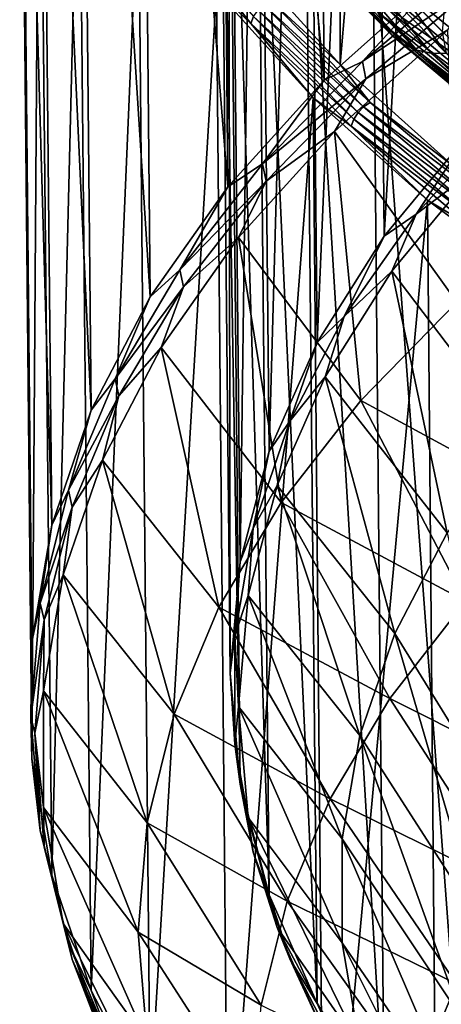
# Model space of a CAD drawing. Header units: metres. Extents: x -109 to 109, y -78 to 121.
# Tile 400 of 656: x -27.47 to -23.28, y -57.03 to -47.25. Entities that reach past the tile are written whole.
import ezdxf

# ---------------------------------------------------------------- set-up
doc = ezdxf.new("R2010")
doc.units = ezdxf.units.M
doc.layers.add('solid_508554_SW0001', color=7, linetype='CONTINUOUS')

msp = doc.modelspace()

# ---------------------------------------------------------------- linework, layer by layer
at = {"layer": 'solid_508554_SW0001'}
for points in [[(-24.284567, -47.692059, 13.394929), (-24.284563, -35.446373, 34.60508), (-23.158434, -34.438587, 36.35062)], [(-23.15844, -48.699848, 11.649385), (-24.284567, -47.692059, 13.394929), (-23.158434, -34.438587, 36.35062)], [(-24.284567, -47.692059, 13.394929), (-25.235685, -46.640144, 15.216901), (-24.284563, -35.446373, 34.60508)], [(-24.553099, -35.641582, 34.872204), (-25.514496, -36.705006, 33.0303), (-24.443541, -47.846325, 41.854801)], [(-24.553099, -35.641582, 34.872204), (-24.443541, -47.846325, 41.854801), (-23.310324, -46.832047, 43.61158)], [(-23.846941, -49.397625, 38.542034), (-23.959721, -37.466442, 31.700979), (-23.108494, -36.438923, 33.480701)], [(-22.999723, -48.374943, 40.313377), (-23.846941, -49.397625, 38.542034), (-23.108494, -36.438923, 33.480701)], [(-25.514496, -36.705006, 33.0303), (-26.292059, -37.805367, 31.124424), (-25.40064, -48.904999, 40.021122)], [(-25.514496, -36.705006, 33.0303), (-25.40064, -48.904999, 40.021122), (-24.443541, -47.846325, 41.854801)], [(-24.512671, -50.453339, 36.713486), (-24.628601, -38.527149, 29.863783), (-23.959721, -37.466442, 31.700979)], [(-23.846941, -49.397625, 38.542034), (-24.512671, -50.453339, 36.713486), (-23.959721, -37.466442, 31.700979)], [(-26.292059, -37.805367, 31.124424), (-26.880186, -38.934731, 29.168304), (-26.174732, -50.000446, 38.123753)], [(-26.292059, -37.805367, 31.124424), (-26.174732, -50.000446, 38.123753), (-25.40064, -48.904999, 40.021122)], [(-24.991844, -51.534046, 34.841648), (-25.110041, -39.612968, 27.983089), (-24.628601, -38.527149, 29.863783)], [(-24.512671, -50.453339, 36.713486), (-24.991844, -51.534046, 34.841648), (-24.628601, -38.527149, 29.863783)], [(-26.880186, -38.934731, 29.168304), (-27.274643, -40.084965, 27.176039), (-26.760235, -51.124771, 36.176361)], [(-26.880186, -38.934731, 29.168304), (-26.760235, -51.124771, 36.176361), (-26.174732, -50.000446, 38.123753)], [(-25.280813, -52.631519, 32.940769), (-25.400379, -40.715637, 26.073214), (-25.110041, -39.612968, 27.983089)], [(-24.991844, -51.534046, 34.841648), (-25.280813, -52.631519, 32.940769), (-25.110041, -39.612968, 27.983089)], [(-21.282225, -39.91885, 7.391419), (-22.538538, -47.857815, 10.040728), (-23.749224, -46.874672, 11.743577)], [(-27.274643, -40.084965, 27.176039), (-27.472584, -41.247784, 25.16198), (-27.152929, -52.269871, 34.192993)], [(-27.274643, -40.084965, 27.176039), (-27.152929, -52.269871, 34.192993), (-26.760235, -51.124771, 36.176361)], [(-25.377382, -53.737411, 31.025307), (-25.497404, -41.826759, 24.148691), (-25.400379, -40.715637, 26.073214)], [(-25.280813, -52.631519, 32.940769), (-25.377382, -53.737411, 31.025307), (-25.400379, -40.715637, 26.073214)], [(-27.472584, -41.247784, 25.16198), (-27.349985, -53.427494, 32.187927), (-27.152929, -52.269871, 34.192993)], [(-27.472584, -41.247784, 25.16198), (-27.472584, -42.414806, 23.140638), (-27.349985, -53.427494, 32.187927)], [(-25.280813, -54.843304, 29.109848), (-25.400379, -42.937881, 22.224169), (-25.497404, -41.826759, 24.148691)], [(-25.377382, -53.737411, 31.025307), (-25.280813, -54.843304, 29.109848), (-25.497404, -41.826759, 24.148691)], [(-27.472584, -42.414806, 23.140638), (-27.349985, -54.58931, 30.175604), (-27.349985, -53.427494, 32.187927)], [(-27.472584, -42.414806, 23.140638), (-27.274643, -43.577621, 21.126579), (-27.349985, -54.58931, 30.175604)], [(-24.991844, -55.940777, 27.208967), (-25.110041, -44.04055, 20.314293), (-25.400379, -42.937881, 22.224169)], [(-25.280813, -54.843304, 29.109848), (-24.991844, -55.940777, 27.208967), (-25.400379, -42.937881, 22.224169)], [(-27.274643, -43.577621, 21.126579), (-27.152929, -55.746937, 28.17054), (-27.349985, -54.58931, 30.175604)], [(-27.274643, -43.577621, 21.126579), (-26.880186, -44.727859, 19.134314), (-27.152929, -55.746937, 28.17054)], [(-24.512671, -57.021481, 25.33713), (-24.628601, -45.126369, 18.433599), (-25.110041, -44.04055, 20.314293)], [(-24.991844, -55.940777, 27.208967), (-24.512671, -57.021481, 25.33713), (-25.110041, -44.04055, 20.314293)], [(-26.880186, -44.727859, 19.134314), (-26.760237, -56.892033, 26.18717), (-27.152929, -55.746937, 28.17054)], [(-26.880186, -44.727859, 19.134314), (-26.292059, -45.857224, 17.178194), (-26.760237, -56.892033, 26.18717)], [(-23.846941, -58.077198, 23.508579), (-23.959721, -46.187077, 16.596401), (-24.628601, -45.126369, 18.433599)], [(-24.512671, -57.021481, 25.33713), (-23.846941, -58.077198, 23.508579), (-24.628601, -45.126369, 18.433599)], [(-26.292059, -45.857224, 17.178194), (-26.174732, -58.016361, 24.23978), (-26.760237, -56.892033, 26.18717)], [(-26.292059, -45.857224, 17.178194), (-25.514496, -46.957581, 15.272318), (-26.174732, -58.016361, 24.23978)], [(-25.998346, -46.226231, 16.382744), (-25.172506, -47.284454, 14.549851), (-25.514496, -46.957581, 15.272318)], [(-25.145311, -47.215252, 14.523674), (-25.172506, -47.284454, 14.549851), (-25.998346, -46.226231, 16.382744)], [(-22.999722, -59.09988, 21.73724), (-23.108494, -47.2146, 14.816682), (-23.959721, -46.187077, 16.596401)], [(-23.846941, -58.077198, 23.508579), (-22.999722, -59.09988, 21.73724), (-23.959721, -46.187077, 16.596401)], [(-24.831726, -46.293983, 14.15061), (-23.847441, -47.300678, 12.406968), (-24.741594, -46.405342, 14.260554)], [(-23.90864, -47.17292, 12.294965), (-23.847441, -47.300678, 12.406968), (-24.831726, -46.293983, 14.15061)], [(-24.741594, -46.405342, 14.260554), (-23.760883, -47.408382, 12.52324), (-24.627995, -46.494087, 14.369328)], [(-23.847441, -47.300678, 12.406968), (-23.760883, -47.408382, 12.52324), (-24.741594, -46.405342, 14.260554)], [(-23.728884, -46.424133, 15.792859), (-22.834772, -47.413136, 14.079861), (-23.225332, -47.030678, 14.647583)], [(-22.798376, -47.454884, 14.125154), (-22.834772, -47.413136, 14.079861), (-23.728884, -46.424133, 15.792859)], [(-23.691063, -46.467461, 15.835422), (-22.798376, -47.454884, 14.125154), (-23.728884, -46.424133, 15.792859)], [(-22.775448, -47.506935, 14.168555), (-22.798376, -47.454884, 14.125154), (-23.691063, -46.467461, 15.835422)], [(-23.667236, -46.520508, 15.877104), (-22.775448, -47.506935, 14.168555), (-23.691063, -46.467461, 15.835422)], [(-24.627995, -46.494087, 14.369328), (-23.651787, -47.492519, 12.63999), (-24.494633, -46.55732, 14.473384)], [(-23.760883, -47.408382, 12.52324), (-23.651787, -47.492519, 12.63999), (-24.627995, -46.494087, 14.369328)], [(-24.494633, -46.55732, 14.473384), (-23.52371, -47.550346, 12.75341), (-24.345858, -46.592983, 14.569328)], [(-23.651787, -47.492519, 12.63999), (-23.52371, -47.550346, 12.75341), (-24.494633, -46.55732, 14.473384)], [(-23.667236, -46.520508, 15.877104), (-23.108494, -47.2146, 14.816682), (-22.775448, -47.506935, 14.168555)], [(-23.273935, -46.553146, 14.729465), (-23.299372, -46.57119, 14.726604), (-22.322262, -47.54018, 13.048262)], [(-24.977839, -47.056248, 14.516696), (-25.235685, -46.640144, 15.216901), (-24.284567, -47.692059, 13.394929)], [(-24.345858, -46.592983, 14.569328), (-23.380833, -47.579979, 12.859803), (-24.18652, -46.599915, 14.654035)], [(-23.52371, -47.550346, 12.75341), (-23.380833, -47.579979, 12.859803), (-24.345858, -46.592983, 14.569328)], [(-24.18652, -46.599915, 14.654035), (-23.22781, -47.580448, 12.955697), (-23.77236, -46.85376, 14.246907)], [(-23.380833, -47.579979, 12.859803), (-23.22781, -47.580448, 12.955697), (-24.18652, -46.599915, 14.654035)], [(-22.322262, -47.54018, 13.048262), (-23.299372, -46.57119, 14.726604), (-23.20628, -46.713776, 14.489369)], [(-22.905525, -46.691242, 44.237209), (-23.310324, -46.832047, 43.61158), (-24.063084, -47.662563, 42.55484)], [(-22.905525, -46.691242, 44.237209), (-24.063084, -47.662563, 42.55484), (-22.873573, -46.864429, 44.313095)], [(-23.20628, -46.713776, 14.489369), (-23.77236, -46.85376, 14.246907), (-23.265997, -47.367004, 13.357944)], [(-24.063084, -47.662563, 42.55484), (-23.310324, -46.832047, 43.61158), (-24.443541, -47.846325, 41.854801)], [(-23.22781, -47.580448, 12.955697), (-23.265997, -47.367004, 13.357944), (-23.77236, -46.85376, 14.246907)], [(-25.514496, -46.957581, 15.272318), (-25.400642, -59.111809, 22.342411), (-26.174732, -58.016361, 24.23978)], [(-25.514496, -46.957581, 15.272318), (-24.553099, -48.021004, 13.430415), (-25.400642, -59.111809, 22.342411)], [(-25.172506, -47.284454, 14.549851), (-24.553099, -48.021004, 13.430415), (-25.514496, -46.957581, 15.272318)], [(-24.063084, -47.662563, 42.55484), (-24.029518, -47.834393, 42.633072), (-22.873573, -46.864429, 44.313095)], [(-22.873573, -46.864429, 44.313095), (-24.029518, -47.834393, 42.633072), (-23.213421, -47.346981, 43.839981)], [(-23.947863, -46.874432, 12.098121), (-23.749224, -46.874672, 11.743577), (-22.795845, -47.841095, 10.423804)], [(-23.947863, -46.874432, 12.098121), (-22.795845, -47.841095, 10.423804), (-23.94248, -47.029278, 12.190885)], [(-22.795845, -47.841095, 10.423804), (-23.749224, -46.874672, 11.743577), (-22.538538, -47.857815, 10.040728)], [(-24.977839, -47.056248, 14.516696), (-23.987762, -48.068863, 12.762794), (-25.044497, -47.097069, 14.506503)], [(-24.977839, -47.056248, 14.516696), (-24.284567, -47.692059, 13.394929), (-23.987762, -48.068863, 12.762794)], [(-23.94248, -47.029278, 12.190885), (-22.790722, -47.995728, 10.516944), (-23.90864, -47.17292, 12.294965)], [(-22.795845, -47.841095, 10.423804), (-22.790722, -47.995728, 10.516944), (-23.94248, -47.029278, 12.190885)], [(-25.101635, -47.151321, 14.508884), (-24.106653, -48.168957, 12.746288), (-25.145311, -47.215252, 14.523674)], [(-25.044497, -47.097069, 14.506503), (-24.051779, -48.112389, 12.74792), (-25.101635, -47.151321, 14.508884)], [(-24.051779, -48.112389, 12.74792), (-24.106653, -48.168957, 12.746288), (-25.101635, -47.151321, 14.508884)], [(-23.987762, -48.068863, 12.762794), (-24.051779, -48.112389, 12.74792), (-25.044497, -47.097069, 14.506503)], [(-25.145311, -47.215252, 14.523674), (-24.148596, -48.234657, 12.758012), (-25.172506, -47.284454, 14.549851)], [(-24.106653, -48.168957, 12.746288), (-24.148596, -48.234657, 12.758012), (-25.145311, -47.215252, 14.523674)], [(-23.90864, -47.17292, 12.294965), (-22.758509, -48.138004, 10.623391), (-23.847441, -47.300678, 12.406968)], [(-22.790722, -47.995728, 10.516944), (-22.758509, -48.138004, 10.623391), (-23.90864, -47.17292, 12.294965)], [(-25.172506, -47.284454, 14.549851), (-24.174715, -48.304962, 12.78228), (-24.553099, -48.021004, 13.430415)], [(-24.148596, -48.234657, 12.758012), (-24.174715, -48.304962, 12.78228), (-25.172506, -47.284454, 14.549851)], [(-23.125708, -50.053715, 43.349609), (-23.213421, -47.346981, 43.839981), (-24.341927, -48.35704, 42.090508)], [(-24.029518, -47.834393, 42.633072), (-24.341927, -48.35704, 42.090508), (-23.213421, -47.346981, 43.839981)], [(-23.847441, -47.300678, 12.406968), (-22.700254, -48.26329, 10.739673), (-23.760883, -47.408382, 12.52324)], [(-22.758509, -48.138004, 10.623391), (-22.700254, -48.26329, 10.739673), (-23.847441, -47.300678, 12.406968)], [(-23.760883, -47.408382, 12.52324), (-22.617861, -48.3675, 10.861997), (-23.651787, -47.492519, 12.63999)], [(-22.700254, -48.26329, 10.739673), (-22.617861, -48.3675, 10.861997), (-23.760883, -47.408382, 12.52324)], [(-23.651787, -47.492519, 12.63999), (-22.514013, -48.447235, 10.986374), (-23.52371, -47.550346, 12.75341)], [(-22.617861, -48.3675, 10.861997), (-22.514013, -48.447235, 10.986374), (-23.651787, -47.492519, 12.63999)], [(-23.52371, -47.550346, 12.75341), (-22.392097, -48.499893, 11.108748), (-23.380833, -47.579979, 12.859803)], [(-22.514013, -48.447235, 10.986374), (-22.392097, -48.499893, 11.108748), (-23.52371, -47.550346, 12.75341)], [(-23.380833, -47.579979, 12.859803), (-22.256092, -48.523758, 11.22513), (-23.22781, -47.580448, 12.955697)], [(-22.392097, -48.499893, 11.108748), (-22.256092, -48.523758, 11.22513), (-23.380833, -47.579979, 12.859803)], [(-24.063084, -47.662563, 42.55484), (-24.443541, -47.846325, 41.854801), (-25.056269, -48.678356, 40.795429)], [(-24.063084, -47.662563, 42.55484), (-25.056269, -48.678356, 40.795429), (-24.029518, -47.834393, 42.633072)], [(-23.987762, -48.068863, 12.762794), (-24.284567, -47.692059, 13.394929), (-23.15844, -48.699848, 11.649385)], [(-25.056269, -48.678356, 40.795429), (-25.021318, -48.848774, 40.876114), (-24.029518, -47.834393, 42.633072)], [(-24.029518, -47.834393, 42.633072), (-25.021318, -48.848774, 40.876114), (-24.341927, -48.35704, 42.090508)], [(-25.056269, -48.678356, 40.795429), (-24.443541, -47.846325, 41.854801), (-25.40064, -48.904999, 40.021122)], [(-24.553099, -48.021004, 13.430415), (-24.443541, -60.170483, 20.508734), (-25.400642, -59.111809, 22.342411)], [(-24.553099, -48.021004, 13.430415), (-23.414797, -49.039833, 11.665755), (-24.443541, -60.170483, 20.508734)], [(-24.174715, -48.304962, 12.78228), (-23.414797, -49.039833, 11.665755), (-24.553099, -48.021004, 13.430415)], [(-24.051779, -48.112389, 12.74792), (-22.894762, -49.083252, 11.066339), (-24.106653, -48.168957, 12.746288)], [(-23.987762, -48.068863, 12.762794), (-22.833826, -49.03714, 11.085688), (-24.051779, -48.112389, 12.74792)], [(-22.833826, -49.03714, 11.085688), (-22.894762, -49.083252, 11.066339), (-24.051779, -48.112389, 12.74792)], [(-23.987762, -48.068863, 12.762794), (-23.15844, -48.699848, 11.649385), (-22.833826, -49.03714, 11.085688)], [(-24.106653, -48.168957, 12.746288), (-22.946997, -49.142033, 11.06087), (-24.148596, -48.234657, 12.758012)], [(-22.894762, -49.083252, 11.066339), (-22.946997, -49.142033, 11.06087), (-24.106653, -48.168957, 12.746288)], [(-23.527842, -49.179733, 39.310776), (-22.641304, -48.199112, 41.009258), (-22.927164, -48.723911, 40.475784)], [(-23.527842, -49.179733, 39.310776), (-22.999723, -48.374943, 40.313377), (-22.641304, -48.199112, 41.009258)], [(-24.148596, -48.234657, 12.758012), (-22.986923, -49.209427, 11.069661), (-24.174715, -48.304962, 12.78228)], [(-24.174715, -48.304962, 12.78228), (-23.011786, -49.280785, 11.092103), (-23.414797, -49.039833, 11.665755)], [(-22.986923, -49.209427, 11.069661), (-23.011786, -49.280785, 11.092103), (-24.174715, -48.304962, 12.78228)], [(-22.946997, -49.142033, 11.06087), (-22.986923, -49.209427, 11.069661), (-24.148596, -48.234657, 12.758012)], [(-24.080202, -51.029938, 41.658737), (-24.341927, -48.35704, 42.090508), (-25.29505, -49.411316, 40.26445)], [(-25.021318, -48.848774, 40.876114), (-25.29505, -49.411316, 40.26445), (-24.341927, -48.35704, 42.090508)], [(-24.080202, -51.029938, 41.658737), (-23.125708, -50.053715, 43.349609), (-24.341927, -48.35704, 42.090508)], [(-23.527842, -49.179733, 39.310776), (-23.846941, -49.397625, 38.542034), (-22.999723, -48.374943, 40.313377)], [(-25.056269, -48.678356, 40.795429), (-25.40064, -48.904999, 40.021122), (-25.878294, -49.731693, 38.971001)], [(-25.056269, -48.678356, 40.795429), (-25.878294, -49.731693, 38.971001), (-25.021318, -48.848774, 40.876114)], [(-22.535368, -51.374073, 40.117176), (-23.771709, -49.74337, 38.710033), (-22.927164, -48.723911, 40.475784)], [(-23.527842, -49.179733, 39.310776), (-22.927164, -48.723911, 40.475784), (-23.771709, -49.74337, 38.710033)], [(-25.878294, -49.731693, 38.971001), (-25.40064, -48.904999, 40.021122), (-26.174732, -50.000446, 38.123753)], [(-25.878294, -49.731693, 38.971001), (-25.842196, -49.900639, 39.05423), (-25.021318, -48.848774, 40.876114)], [(-25.021318, -48.848774, 40.876114), (-25.842196, -49.900639, 39.05423), (-25.29505, -49.411316, 40.26445)], [(-23.414797, -49.039833, 11.665755), (-23.310324, -61.184757, 18.751953), (-24.443541, -60.170483, 20.508734)], [(-23.414797, -49.039833, 11.665755), (-22.10779, -50.006721, 9.991055), (-23.310324, -61.184757, 18.751953)], [(-23.011786, -49.280785, 11.092103), (-22.10779, -50.006721, 9.991055), (-23.414797, -49.039833, 11.665755)], [(-24.24486, -50.194412, 37.553299), (-23.527842, -49.179733, 39.310776), (-23.771709, -49.74337, 38.710033)], [(-24.24486, -50.194412, 37.553299), (-23.846941, -49.397625, 38.542034), (-23.527842, -49.179733, 39.310776)], [(-24.24486, -50.194412, 37.553299), (-24.512671, -50.453339, 36.713486), (-23.846941, -49.397625, 38.542034)], [(-24.870205, -52.04224, 39.90538), (-25.29505, -49.411316, 40.26445), (-26.065924, -50.502209, 38.374966)], [(-25.842196, -49.900639, 39.05423), (-26.065924, -50.502209, 38.374966), (-25.29505, -49.411316, 40.26445)], [(-24.870205, -52.04224, 39.90538), (-24.080202, -51.029938, 41.658737), (-25.29505, -49.411316, 40.26445)], [(-25.878294, -49.731693, 38.971001), (-26.174732, -50.000446, 38.123753), (-26.523544, -50.815369, 37.094013)], [(-25.878294, -49.731693, 38.971001), (-26.523544, -50.815369, 37.094013), (-25.842196, -49.900639, 39.05423)], [(-23.222141, -52.345951, 38.433834), (-24.435339, -50.795753, 36.887249), (-23.771709, -49.74337, 38.710033)], [(-24.24486, -50.194412, 37.553299), (-23.771709, -49.74337, 38.710033), (-24.435339, -50.795753, 36.887249)], [(-22.535368, -51.374073, 40.117176), (-23.222141, -52.345951, 38.433834), (-23.771709, -49.74337, 38.710033)], [(-26.523544, -50.815369, 37.094013), (-26.486546, -50.982803, 37.179863), (-25.842196, -49.900639, 39.05423)], [(-25.842196, -49.900639, 39.05423), (-26.486546, -50.982803, 37.179863), (-26.065924, -50.502209, 38.374966)], [(-26.523544, -50.815369, 37.094013), (-26.174732, -50.000446, 38.123753), (-26.760235, -51.124771, 36.176361)], [(-22.123642, -52.088757, 43.898357), (-23.125708, -50.053715, 43.349609), (-24.080202, -51.029938, 41.658737)], [(-22.10779, -50.006721, 9.991055), (-22.00915, -62.147335, 17.084723), (-23.310324, -61.184757, 18.751953)], [(-24.787193, -51.23584, 35.749493), (-24.24486, -50.194412, 37.553299), (-24.435339, -50.795753, 36.887249)], [(-24.787193, -51.23584, 35.749493), (-24.512671, -50.453339, 36.713486), (-24.24486, -50.194412, 37.553299)], [(-24.787193, -51.23584, 35.749493), (-24.991844, -51.534046, 34.841648), (-24.512671, -50.453339, 36.713486)], [(-25.49032, -53.083706, 38.101513), (-26.065924, -50.502209, 38.374966), (-26.648993, -51.621861, 36.435673)], [(-26.486546, -50.982803, 37.179863), (-26.648993, -51.621861, 36.435673), (-26.065924, -50.502209, 38.374966)], [(-25.49032, -53.083706, 38.101513), (-24.870205, -52.04224, 39.90538), (-26.065924, -50.502209, 38.374966)], [(-26.523544, -50.815369, 37.094013), (-26.760235, -51.124771, 36.176361), (-26.987612, -51.921989, 35.177296)], [(-26.523544, -50.815369, 37.094013), (-26.987612, -51.921989, 35.177296), (-26.486546, -50.982803, 37.179863)], [(-23.741596, -53.343449, 36.706116), (-24.913, -51.873047, 35.02132), (-24.435339, -50.795753, 36.887249)], [(-24.787193, -51.23584, 35.749493), (-24.435339, -50.795753, 36.887249), (-24.913, -51.873047, 35.02132)], [(-23.222141, -52.345951, 38.433834), (-23.741596, -53.343449, 36.706116), (-24.435339, -50.795753, 36.887249)], [(-26.987612, -51.921989, 35.177296), (-26.949965, -52.087879, 35.265816), (-26.486546, -50.982803, 37.179863)], [(-26.486546, -50.982803, 37.179863), (-26.949965, -52.087879, 35.265816), (-26.648993, -51.621861, 36.435673)], [(-23.036777, -53.022682, 42.280754), (-24.080202, -51.029938, 41.658737), (-24.870205, -52.04224, 39.90538)], [(-23.036777, -53.022682, 42.280754), (-22.123642, -52.088757, 43.898357), (-24.080202, -51.029938, 41.658737)], [(-26.987612, -51.921989, 35.177296), (-26.760235, -51.124771, 36.176361), (-27.152929, -52.269871, 34.192993)], [(-25.150934, -52.296513, 33.912354), (-24.787193, -51.23584, 35.749493), (-24.913, -51.873047, 35.02132)], [(-25.150934, -52.296513, 33.912354), (-24.991844, -51.534046, 34.841648), (-24.787193, -51.23584, 35.749493)], [(-25.150934, -52.296513, 33.912354), (-25.280813, -52.631519, 32.940769), (-24.991844, -51.534046, 34.841648)], [(-25.93631, -54.147217, 36.259457), (-26.648993, -51.621861, 36.435673), (-27.040052, -52.762199, 34.460552)], [(-26.949965, -52.087879, 35.265816), (-27.040052, -52.762199, 34.460552), (-26.648993, -51.621861, 36.435673)], [(-25.93631, -54.147217, 36.259457), (-25.49032, -53.083706, 38.101513), (-26.648993, -51.621861, 36.435673)], [(-26.987612, -51.921989, 35.177296), (-27.152929, -52.269871, 34.192993), (-27.267324, -53.043991, 33.233932)], [(-26.987612, -51.921989, 35.177296), (-27.267324, -53.043991, 33.233932), (-26.949965, -52.087879, 35.265816)], [(-24.089994, -54.359379, 34.946476), (-25.201059, -52.96706, 33.126438), (-24.913, -51.873047, 35.02132)], [(-25.150934, -52.296513, 33.912354), (-24.913, -51.873047, 35.02132), (-25.201059, -52.96706, 33.126438)], [(-23.741596, -53.343449, 36.706116), (-24.089994, -54.359379, 34.946476), (-24.913, -51.873047, 35.02132)], [(-23.792549, -53.991119, 40.603371), (-24.870205, -52.04224, 39.90538), (-25.49032, -53.083706, 38.101513)], [(-23.792549, -53.991119, 40.603371), (-23.036777, -53.022682, 42.280754), (-24.870205, -52.04224, 39.90538)], [(-27.267324, -53.043991, 33.233932), (-27.22929, -53.208313, 33.325165), (-26.949965, -52.087879, 35.265816)], [(-26.949965, -52.087879, 35.265816), (-27.22929, -53.208313, 33.325165), (-27.040052, -52.762199, 34.460552)], [(-27.267324, -53.043991, 33.233932), (-27.152929, -52.269871, 34.192993), (-27.349985, -53.427494, 32.187927)], [(-25.333462, -53.36879, 32.055119), (-25.150934, -52.296513, 33.912354), (-25.201059, -52.96706, 33.126438)], [(-25.333462, -53.36879, 32.055119), (-25.280813, -52.631519, 32.940769), (-25.150934, -52.296513, 33.912354)], [(-23.222141, -52.345951, 38.433834), (-22.579817, -55.22147, 37.501274), (-23.741596, -53.343449, 36.706116)], [(-25.333462, -53.36879, 32.055119), (-25.377382, -53.737411, 31.025307), (-25.280813, -52.631519, 32.940769)], [(-26.205128, -55.22551, 34.3918), (-27.040052, -52.762199, 34.460552), (-27.23629, -53.915012, 32.463818)], [(-27.22929, -53.208313, 33.325165), (-27.23629, -53.915012, 32.463818), (-27.040052, -52.762199, 34.460552)], [(-26.205128, -55.22551, 34.3918), (-25.93631, -54.147217, 36.259457), (-27.040052, -52.762199, 34.460552)], [(-25.333462, -53.36879, 32.055119), (-25.201059, -52.96706, 33.126438), (-25.297323, -54.069462, 31.217016)], [(-24.264824, -55.386425, 33.167583), (-25.297323, -54.069462, 31.217016), (-25.201059, -52.96706, 33.126438)], [(-24.089994, -54.359379, 34.946476), (-24.264824, -55.386425, 33.167583), (-25.201059, -52.96706, 33.126438)], [(-21.849171, -54.96352, 42.799778), (-23.036777, -53.022682, 42.280754), (-23.792549, -53.991119, 40.603371)], [(-27.267324, -53.043991, 33.233932), (-27.349985, -53.427494, 32.187927), (-27.360777, -54.173706, 31.277205)], [(-27.267324, -53.043991, 33.233932), (-27.360777, -54.173706, 31.277205), (-27.22929, -53.208313, 33.325165)], [(-24.385792, -54.987453, 38.877666), (-25.49032, -53.083706, 38.101513), (-25.93631, -54.147217, 36.259457)], [(-24.385792, -54.987453, 38.877666), (-23.792549, -53.991119, 40.603371), (-25.49032, -53.083706, 38.101513)], [(-27.360777, -54.173706, 31.277205), (-27.322611, -54.336456, 31.371168), (-27.22929, -53.208313, 33.325165)], [(-27.22929, -53.208313, 33.325165), (-27.322611, -54.336456, 31.371168), (-27.23629, -53.915012, 32.463818)], [(-25.333462, -54.444939, 30.191168), (-25.377382, -53.737411, 31.025307), (-25.333462, -53.36879, 32.055119)], [(-25.333462, -54.444939, 30.191168), (-25.333462, -53.36879, 32.055119), (-25.297323, -54.069462, 31.217016)], [(-23.741596, -53.343449, 36.706116), (-22.911165, -56.187687, 35.82774), (-24.089994, -54.359379, 34.946476)], [(-23.741596, -53.343449, 36.706116), (-22.579817, -55.22147, 37.501274), (-22.911165, -56.187687, 35.82774)], [(-27.360777, -54.173706, 31.277205), (-27.349985, -53.427494, 32.187927), (-27.349985, -54.58931, 30.175604)], [(-25.333462, -54.444939, 30.191168), (-25.280813, -54.843304, 29.109848), (-25.377382, -53.737411, 31.025307)], [(-27.322611, -54.336456, 31.371168), (-27.23629, -55.071999, 30.459862), (-27.23629, -53.915012, 32.463818)], [(-26.294937, -56.311218, 32.511295), (-27.23629, -53.915012, 32.463818), (-27.23629, -55.071999, 30.459862)], [(-26.294937, -56.311218, 32.511295), (-26.205128, -55.22551, 34.3918), (-27.23629, -53.915012, 32.463818)], [(-22.565981, -55.882034, 41.20887), (-23.792549, -53.991119, 40.603371), (-24.385792, -54.987453, 38.877666)], [(-22.565981, -55.882034, 41.20887), (-21.849171, -54.96352, 42.799778), (-23.792549, -53.991119, 40.603371)], [(-25.333462, -54.444939, 30.191168), (-25.297323, -54.069462, 31.217016), (-25.201059, -55.171864, 29.3076)], [(-24.264824, -56.417179, 31.382259), (-25.201059, -55.171864, 29.3076), (-25.297323, -54.069462, 31.217016)], [(-24.264824, -55.386425, 33.167583), (-24.264824, -56.417179, 31.382259), (-25.297323, -54.069462, 31.217016)], [(-27.360777, -54.173706, 31.277205), (-27.349985, -54.58931, 30.175604), (-27.267324, -55.303425, 29.320477)], [(-27.360777, -54.173706, 31.277205), (-27.267324, -55.303425, 29.320477), (-27.322611, -54.336456, 31.371168)], [(-24.812456, -56.004879, 37.115433), (-25.93631, -54.147217, 36.259457), (-26.205128, -55.22551, 34.3918)], [(-24.812456, -56.004879, 37.115433), (-24.385792, -54.987453, 38.877666), (-25.93631, -54.147217, 36.259457)], [(-27.322611, -54.336456, 31.371168), (-27.22929, -55.4646, 29.41717), (-27.23629, -55.071999, 30.459862)], [(-27.267324, -55.303425, 29.320477), (-27.22929, -55.4646, 29.41717), (-27.322611, -54.336456, 31.371168)], [(-24.089994, -54.359379, 34.946476), (-23.077438, -57.164471, 34.135895), (-24.264824, -55.386425, 33.167583)], [(-24.089994, -54.359379, 34.946476), (-22.911165, -56.187687, 35.82774), (-23.077438, -57.164471, 34.135895)], [(-25.150934, -55.517216, 28.333931), (-25.333462, -54.444939, 30.191168), (-25.201059, -55.171864, 29.3076)], [(-25.150934, -55.517216, 28.333931), (-25.280813, -54.843304, 29.109848), (-25.333462, -54.444939, 30.191168)], [(-27.267324, -55.303425, 29.320477), (-27.349985, -54.58931, 30.175604), (-27.152929, -55.746937, 28.17054)], [(-25.150934, -55.517216, 28.333931), (-24.991844, -55.940777, 27.208967), (-25.280813, -54.843304, 29.109848)], [(-26.205128, -57.396927, 30.630793), (-27.23629, -55.071999, 30.459862), (-27.040052, -56.224812, 28.463131)], [(-27.22929, -55.4646, 29.41717), (-27.040052, -56.224812, 28.463131), (-27.23629, -55.071999, 30.459862)], [(-26.205128, -57.396927, 30.630793), (-26.294937, -56.311218, 32.511295), (-27.23629, -55.071999, 30.459862)], [(-23.128641, -56.827003, 39.572128), (-24.385792, -54.987453, 38.877666), (-24.812456, -56.004879, 37.115433)], [(-23.128641, -56.827003, 39.572128), (-22.565981, -55.882034, 41.20887), (-24.385792, -54.987453, 38.877666)], [(-24.089994, -57.444225, 29.603367), (-24.913, -56.265877, 27.412718), (-25.201059, -55.171864, 29.3076)], [(-25.150934, -55.517216, 28.333931), (-25.201059, -55.171864, 29.3076), (-24.913, -56.265877, 27.412718)], [(-24.264824, -56.417179, 31.382259), (-24.089994, -57.444225, 29.603367), (-25.201059, -55.171864, 29.3076)], [(-25.069626, -57.036449, 35.328701), (-26.205128, -55.22551, 34.3918), (-26.294937, -56.311218, 32.511295)], [(-25.069626, -57.036449, 35.328701), (-24.812456, -56.004879, 37.115433), (-26.205128, -55.22551, 34.3918)], [(-27.267324, -55.303425, 29.320477), (-27.152929, -55.746937, 28.17054), (-26.987612, -56.425426, 27.377115)], [(-27.267324, -55.303425, 29.320477), (-26.987612, -56.425426, 27.377115), (-27.22929, -55.4646, 29.41717)], [(-27.22929, -55.4646, 29.41717), (-26.949965, -56.585033, 27.476519), (-27.040052, -56.224812, 28.463131)], [(-26.987612, -56.425426, 27.377115), (-26.949965, -56.585033, 27.476519), (-27.22929, -55.4646, 29.41717)], [(-24.264824, -55.386425, 33.167583), (-23.077438, -57.164471, 34.135895), (-23.077438, -58.144791, 32.437935)], [(-24.264824, -55.386425, 33.167583), (-23.077438, -58.144791, 32.437935), (-24.264824, -56.417179, 31.382259)], [(-24.787193, -56.577888, 26.496792), (-25.150934, -55.517216, 28.333931), (-24.913, -56.265877, 27.412718)], [(-24.787193, -56.577888, 26.496792), (-24.991844, -55.940777, 27.208967), (-25.150934, -55.517216, 28.333931)], [(-26.987612, -56.425426, 27.377115), (-27.152929, -55.746937, 28.17054), (-26.760237, -56.892033, 26.18717)], [(-24.787193, -56.577888, 26.496792), (-24.512671, -57.021481, 25.33713), (-24.991844, -55.940777, 27.208967)], [(-23.53331, -57.791981, 37.900742), (-24.812456, -56.004879, 37.115433), (-25.069626, -57.036449, 35.328701)], [(-23.53331, -57.791981, 37.900742), (-23.128641, -56.827003, 39.572128), (-24.812456, -56.004879, 37.115433)], [(-25.93631, -58.47522, 28.763134), (-27.040052, -56.224812, 28.463131), (-26.648993, -57.36515, 26.488008)], [(-26.949965, -56.585033, 27.476519), (-26.648993, -57.36515, 26.488008), (-27.040052, -56.224812, 28.463131)], [(-25.93631, -58.47522, 28.763134), (-26.205128, -57.396927, 30.630793), (-27.040052, -56.224812, 28.463131)], [(-25.155546, -58.075115, 33.529682), (-26.294937, -56.311218, 32.511295), (-26.205128, -57.396927, 30.630793)], [(-25.155546, -58.075115, 33.529682), (-25.069626, -57.036449, 35.328701), (-26.294937, -56.311218, 32.511295)], [(-23.741596, -58.460155, 27.843723), (-24.435339, -57.343174, 25.546785), (-24.913, -56.265877, 27.412718)], [(-24.787193, -56.577888, 26.496792), (-24.913, -56.265877, 27.412718), (-24.435339, -57.343174, 25.546785)], [(-24.089994, -57.444225, 29.603367), (-23.741596, -58.460155, 27.843723), (-24.913, -56.265877, 27.412718)], [(-26.987612, -56.425426, 27.377115), (-26.760237, -56.892033, 26.18717), (-26.523544, -57.532043, 25.460394)], [(-26.987612, -56.425426, 27.377115), (-26.523544, -57.532043, 25.460394), (-26.949965, -56.585033, 27.476519)], [(-24.264824, -56.417179, 31.382259), (-23.077438, -58.144791, 32.437935), (-22.911165, -59.121574, 30.746094)], [(-24.264824, -56.417179, 31.382259), (-22.911165, -59.121574, 30.746094), (-24.089994, -57.444225, 29.603367)], [(-26.949965, -56.585033, 27.476519), (-26.486546, -57.690109, 25.562471), (-26.648993, -57.36515, 26.488008)], [(-26.523544, -57.532043, 25.460394), (-26.486546, -57.690109, 25.562471), (-26.949965, -56.585033, 27.476519)], [(-24.24486, -57.619316, 24.692987), (-24.787193, -56.577888, 26.496792), (-24.435339, -57.343174, 25.546785)], [(-24.24486, -57.619316, 24.692987), (-24.512671, -57.021481, 25.33713), (-24.787193, -56.577888, 26.496792)], [(-21.726734, -58.590847, 40.180553), (-23.128641, -56.827003, 39.572128), (-23.53331, -57.791981, 37.900742)], [(-26.523544, -57.532043, 25.460394), (-26.760237, -56.892033, 26.18717), (-26.174732, -58.016361, 24.23978)], [(-24.24486, -57.619316, 24.692987), (-23.846941, -58.077198, 23.508579), (-24.512671, -57.021481, 25.33713)]]:
    msp.add_3dface(points, dxfattribs=at)

doc.saveas('drawing.dxf')
